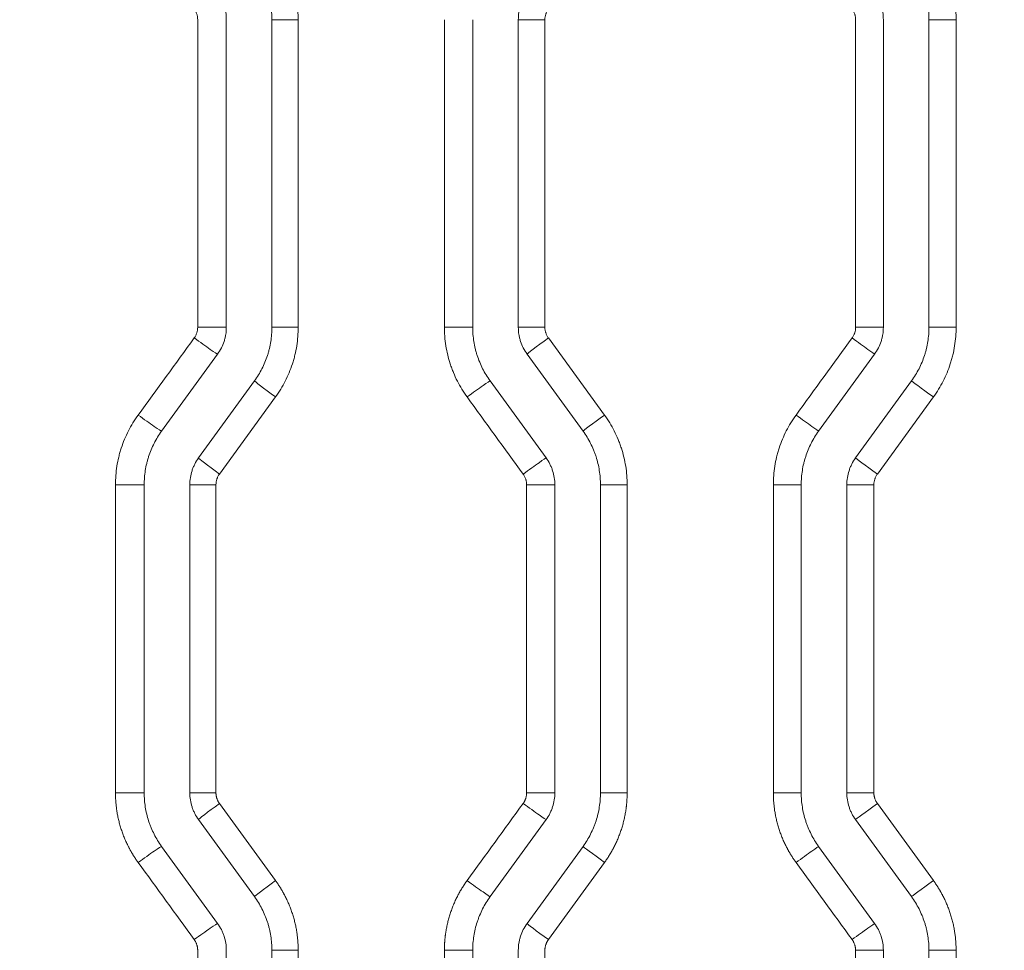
# Model space of a CAD drawing. Header units: millimetres. Extents: x 0 to 594, y 0 to 420.
# Tile 224 of 420: x 268.31 to 273.7, y 312.32 to 317.42. Entities that reach past the tile are written whole.
import ezdxf

# ---------------------------------------------------------------- set-up
doc = ezdxf.new("R2010")
doc.units = ezdxf.units.MM
doc.layers.add('1', color=7, linetype='Continuous', true_color=0xffffff)
doc.styles.add('Arial Unicode MS', font='txt')
doc.dimstyles.get("Standard").update_dxf_attribs({"dimtxt": 0.18, "dimasz": 0.18, "dimexe": 0.18, "dimexo": 0.0625, "dimgap": 0.09, "dimtad": 0, "dimtih": 1, "dimtoh": 1, "dimdec": 4, "dimzin": 0, "dimdsep": 46, "dimtxsty": 'Standard', "dimcen": 0.09, "dimadec": 0, "dimazin": 0, "dimtfac": 1, "dimtdec": 4, "dimtofl": 0, "dimtmove": 0, "dimatfit": 3, "dimfxl": 0, "dimtolj": 1, "dimtzin": 0, "dimarcsym": 0})

# ---------------------------------------------------------------- blocks, each defined once
blk = doc.blocks.new('_U0')
at = {"layer": '1', "color": 18, "lineweight": 13}
for p, q in [((147.6569, 304.1723), (147.6569, 390.192)), ((305.8469, 301.3923), (305.8469, 390.192)), ((147.6569, 388.192), (198.8518, 388.192)), ((305.8469, 388.192), (254.6521, 388.192))]:
    blk.add_line(p, q, dxfattribs=at)
at = {"layer": '1', "color": 18}
for points in [[(147.6569, 388.192), (151.1569, 389.1299), (151.1569, 387.2542)], [(305.8469, 388.192), (302.3469, 387.2542), (302.3469, 389.1299)]]:
    blk.add_solid(points, dxfattribs=at)
at = {"layer": '1', "color": 18, "linetype": 'Continuous', "lineweight": 13, "char_height": 3.5, "attachment_point": 7, "line_spacing_factor": 1.047437, "style": 'Arial Unicode MS'}
for s, insert in [('\\fArial Unicode MS|b0|i0;\\W1.0000;3.16', (200.5373, 385.5562)), ('\\fArial Unicode MS|b0|i0;\\W1.0000;LIFT POINT SPAN', (213.2036, 385.5562))]:
    blk.add_mtext(s, dxfattribs=dict(at, insert=insert))
blk = doc.blocks.new('_U8')
at = {"layer": '1', "color": 18, "lineweight": 13}
for p, q in [((305.8469, 341.6323), (287.0636, 341.6323)), ((289.0636, 341.6323), (289.0636, 254.0957)), ((305.8469, 301.3923), (287.0636, 301.3923)), ((289.0636, 254.0957), (284.0636, 254.0957))]:
    blk.add_line(p, q, dxfattribs=at)
at = {"layer": '1', "color": 18}
for points in [[(289.0636, 341.6323), (290.0014, 338.1323), (288.1258, 338.1323)], [(289.0636, 301.3923), (288.1258, 304.8923), (290.0014, 304.8923)]]:
    blk.add_solid(points, dxfattribs=at)
at = {"layer": '1', "color": 18, "linetype": 'Continuous', "lineweight": 13, "char_height": 3.5, "attachment_point": 7, "line_spacing_factor": 1.047437, "style": 'Arial Unicode MS'}
for s, insert in [('\\fArial Unicode MS|b0|i0;\\W1.0000;0.8', (259.842, 251.4599)), ('\\fArial Unicode MS|b0|i0;\\W1.0000;CTRS', (269.7891, 251.4599)), ('\\fArial Unicode MS|b0|i0;\\W1.0000;AFT LIFT POINTS', (259.842, 244.3979))]:
    blk.add_mtext(s, dxfattribs=dict(at, insert=insert))

msp = doc.modelspace()

# ---------------------------------------------------------------- linework, layer by layer
at = {"layer": '1', "color": 155, "linetype": 'Continuous', "lineweight": 13}
for p, q in [((269.2847, 315.7301), (269.2847, 317.4152)), ((269.4415, 315.7301), (269.4415, 317.4152)), ((269.6915, 315.7301), (269.6915, 317.4152)), ((269.8353, 317.4152), (269.6915, 317.4152)), ((269.8353, 317.4152), (269.8353, 315.7301)), ((270.6365, 315.7301), (270.6365, 317.4152)), ((270.7915, 315.7301), (270.7915, 317.4152)), ((271.0415, 315.7301), (271.0415, 317.4152)), ((271.1872, 317.4152), (271.0415, 317.4152)), ((271.1872, 317.4152), (271.1872, 315.7301)), ((272.8895, 315.7301), (272.8895, 317.4152)), ((273.0415, 315.7301), (273.0415, 317.4152)), ((273.2915, 315.7301), (273.2915, 317.4152)), ((273.4403, 317.4152), (273.2915, 317.4152)), ((273.4403, 317.4152), (273.4403, 315.7301)), ((269.2847, 315.7301), (269.4415, 315.7301)), ((269.8353, 315.7301), (269.6915, 315.7301)), ((270.6365, 315.7301), (270.7915, 315.7301)), ((271.1872, 315.7301), (271.0415, 315.7301)), ((272.8895, 315.7301), (273.0415, 315.7301)), ((273.4403, 315.7301), (273.2915, 315.7301)), ((271.2063, 315.6714), (271.5135, 315.2491)), ((269.087, 315.161), (269.3938, 315.5832)), ((271.396, 315.161), (271.0893, 315.5832)), ((272.687, 315.161), (272.9938, 315.5832)), ((269.2893, 315.014), (269.596, 315.4362)), ((271.1938, 315.014), (270.887, 315.4362)), ((272.8893, 315.014), (273.196, 315.4362)), ((269.711, 315.3481), (269.4039, 314.9259)), ((273.316, 315.3481), (273.0088, 314.9259)), ((268.8342, 314.8671), (268.9915, 314.8671)), ((268.8342, 313.1795), (268.8342, 314.8671)), ((268.9915, 313.1795), (268.9915, 314.8671)), ((269.2415, 313.1795), (269.2415, 314.8671)), ((269.3847, 314.8671), (269.2415, 314.8671)), ((269.3847, 314.8671), (269.3847, 313.1795)), ((271.0871, 314.8671), (271.2415, 314.8671)), ((271.0871, 313.1795), (271.0871, 314.8671)), ((271.2415, 313.1795), (271.2415, 314.8671)), ((271.4915, 313.1795), (271.4915, 314.8671)), ((271.6378, 314.8671), (271.4915, 314.8671)), ((271.6378, 314.8671), (271.6378, 313.1795)), ((272.4389, 314.8671), (272.5915, 314.8671)), ((272.4389, 313.1795), (272.4389, 314.8671)), ((272.5915, 313.1795), (272.5915, 314.8671)), ((272.8415, 313.1795), (272.8415, 314.8671)), ((272.9897, 314.8671), (272.8415, 314.8671)), ((272.9897, 314.8671), (272.9897, 313.1795)), ((268.9915, 313.1795), (268.8342, 313.1795)), ((269.2415, 313.1795), (269.3847, 313.1795)), ((271.2415, 313.1795), (271.0871, 313.1795)), ((271.4915, 313.1795), (271.6378, 313.1795)), ((272.5915, 313.1795), (272.4389, 313.1795)), ((272.8415, 313.1795), (272.9897, 313.1795)), ((269.4039, 313.1208), (269.711, 312.6985)), ((273.0088, 313.1208), (273.316, 312.6985)), ((269.596, 312.6104), (269.2893, 313.0326)), ((270.887, 312.6104), (271.1938, 313.0326)), ((273.196, 312.6104), (272.8893, 313.0326)), ((269.3938, 312.4634), (269.087, 312.8856)), ((271.0893, 312.4634), (271.396, 312.8856)), ((272.9938, 312.4634), (272.687, 312.8856)), ((271.5135, 312.7975), (271.2063, 312.3753)), ((269.2847, 310.6314), (269.2847, 312.3165)), ((269.4415, 310.6314), (269.4415, 312.3165)), ((269.6915, 310.6314), (269.6915, 312.3165)), ((269.6915, 312.3165), (269.8353, 312.3165)), ((269.8353, 312.3165), (269.8353, 310.6314)), ((270.7915, 312.3165), (270.6365, 312.3165)), ((270.6365, 310.6314), (270.6365, 312.3165)), ((270.7915, 310.6314), (270.7915, 312.3165)), ((271.0415, 310.6314), (271.0415, 312.3165)), ((271.1872, 312.3165), (271.1872, 310.6314)), ((273.0415, 312.3165), (272.8895, 312.3165)), ((272.8895, 310.6314), (272.8895, 312.3165)), ((273.0415, 310.6314), (273.0415, 312.3165)), ((273.2915, 310.6314), (273.2915, 312.3165)), ((273.2915, 312.3165), (273.4403, 312.3165)), ((273.4403, 312.3165), (273.4403, 310.6314))]:
    msp.add_line(p, q, dxfattribs=at)
for centre, major_axis, ratio, start_param, end_param in [((269.2726, 315.6714), (-0.1214, 0.0882), 0.027259, 1.533293, 3.104538), ((271.2106, 315.6714), (0.1214, 0.0882), 0.01683, 1.593957, 3.141593), ((272.8724, 315.6714), (-0.1214, 0.0882), 0.007895, 1.55993, 3.131175), ((269.7174, 315.3481), (0.1214, -0.0882), 0.024865, 3.141593, 4.678179), ((270.7657, 315.348), (-0.1214, -0.0882), 0.019223, 3.167596, 4.738841), ((273.3174, 315.3481), (0.1214, -0.0882), 0.005504, 3.141593, 4.704814), ((268.9658, 315.2492), (-0.1214, 0.0882), 0.028911, 1.531023, 3.102268), ((271.5174, 315.2491), (0.1214, 0.0882), 0.01518, 1.591687, 3.141593), ((272.5657, 315.2491), (-0.1214, 0.0882), 0.009544, 1.55766, 3.128906), ((269.4106, 314.9259), (0.1214, -0.0882), 0.026516, 3.141593, 4.675908), ((271.0725, 314.9258), (-0.1214, -0.0882), 0.017573, 3.165327, 4.736572), ((273.0106, 314.9259), (0.1214, -0.0882), 0.007153, 3.141593, 4.702545), ((269.4106, 313.1208), (-0.1214, -0.0882), 0.026516, 4.74887, 6.283185), ((271.0725, 313.1208), (0.1214, -0.0882), 0.017573, 4.688206, 6.259451), ((273.0106, 313.1208), (-0.1214, -0.0882), 0.007153, 4.722233, 6.283185), ((268.9658, 312.7974), (0.1214, 0.0882), 0.028911, 0.039325, 1.61057), ((271.5174, 312.7975), (-0.1214, 0.0882), 0.01518, 0, 1.549905), ((272.5657, 312.7975), (0.1214, 0.0882), 0.009544, 0.012687, 1.583932), ((269.7174, 312.6985), (-0.1214, -0.0882), 0.024865, 4.746599, 6.283185), ((270.7657, 312.6986), (0.1214, -0.0882), 0.019223, 4.685937, 6.257181), ((273.3174, 312.6985), (-0.1214, -0.0882), 0.005504, 4.719964, 6.283185), ((269.2726, 312.3752), (0.1214, 0.0882), 0.027259, 0.037054, 1.608299), ((271.2106, 312.3753), (-0.1214, 0.0882), 0.01683, 0, 1.547636), ((272.8724, 312.3752), (0.1214, 0.0882), 0.007895, 0.010418, 1.581663)]:
    msp.add_ellipse(centre, major_axis=major_axis, ratio=ratio, start_param=start_param, end_param=end_param, dxfattribs=at)
for points, knots in [([(269.711, 317.7973), (269.7211, 317.7834), (269.7306, 317.7692), (269.7484, 317.7402), (269.765, 317.7106), (269.7793, 317.6797), (269.7891, 317.6561), (269.7922, 317.6481), (269.7966, 317.6361), (269.7981, 317.632), (269.8009, 317.6239), (269.8023, 317.6199), (269.8089, 317.5995), (269.8135, 317.5831), (269.8214, 317.5502), (269.828, 317.517), (269.832, 317.4833), (269.8347, 317.4494), (269.8353, 317.4324), (269.8353, 317.4152)], [0, 0, 0, 0, 0.125, 0.125, 0.25, 0.375, 0.375, 0.4375, 0.4375, 0.46875, 0.46875, 0.5, 0.5, 0.625, 0.625, 0.75, 0.875, 0.875, 1, 1, 1, 1]), ([(273.316, 317.7973), (273.3261, 317.7834), (273.3356, 317.7692), (273.3534, 317.7402), (273.37, 317.7105), (273.3842, 317.6797), (273.394, 317.656), (273.3971, 317.6481), (273.4016, 317.636), (273.403, 317.632), (273.4058, 317.6239), (273.4072, 317.6198), (273.4138, 317.5995), (273.4184, 317.5831), (273.4263, 317.5502), (273.4329, 317.5169), (273.4369, 317.4833), (273.4396, 317.4494), (273.4403, 317.4324), (273.4403, 317.4152)], [0, 0, 0, 0, 0.125, 0.125, 0.25, 0.375, 0.375, 0.4375, 0.4375, 0.46875, 0.46875, 0.5, 0.5, 0.625, 0.625, 0.75, 0.875, 0.875, 1, 1, 1, 1]), ([(269.6915, 317.4152), (269.6915, 317.4284), (269.691, 317.4415), (269.6889, 317.4676), (269.6859, 317.4935), (269.6808, 317.519), (269.6747, 317.5444), (269.6712, 317.557), (269.6661, 317.5726), (269.6651, 317.5757), (269.6629, 317.582), (269.6618, 317.5851), (269.6584, 317.5944), (269.656, 317.6005), (269.6485, 317.6186), (269.6375, 317.6424), (269.6247, 317.6652), (269.6111, 317.6875), (269.6038, 317.6984), (269.596, 317.7091)], [0, 0, 0, 0, 0.125, 0.125, 0.25, 0.375, 0.375, 0.5, 0.5, 0.53125, 0.53125, 0.5625, 0.5625, 0.625, 0.625, 0.75, 0.875, 0.875, 1, 1, 1, 1]), ([(273.2915, 317.4152), (273.2915, 317.4284), (273.291, 317.4415), (273.2889, 317.4676), (273.2859, 317.4935), (273.2808, 317.519), (273.2747, 317.5444), (273.2712, 317.557), (273.2661, 317.5726), (273.2651, 317.5757), (273.2629, 317.582), (273.2618, 317.5851), (273.2584, 317.5943), (273.256, 317.6004), (273.2485, 317.6186), (273.2375, 317.6424), (273.2247, 317.6652), (273.2111, 317.6875), (273.2038, 317.6984), (273.196, 317.7091)], [0, 0, 0, 0, 0.125, 0.125, 0.25, 0.375, 0.375, 0.5, 0.5, 0.53125, 0.53125, 0.5625, 0.5625, 0.625, 0.625, 0.75, 0.875, 0.875, 1, 1, 1, 1]), ([(269.4415, 317.4152), (269.4415, 317.4284), (269.4405, 317.4414), (269.4364, 317.4672), (269.4334, 317.4798), (269.4283, 317.4955), (269.4272, 317.4986), (269.4249, 317.5048), (269.4237, 317.5078), (269.42, 317.5169), (269.4172, 317.5229), (269.4084, 317.5403), (269.4015, 317.5515), (269.3938, 317.5622)], [0, 0, 0, 0, 0.25, 0.25, 0.5, 0.5, 0.5625, 0.5625, 0.625, 0.625, 0.75, 0.75, 1, 1, 1, 1]), ([(271.0415, 317.4152), (271.0415, 317.4284), (271.0426, 317.4414), (271.0466, 317.4672), (271.0497, 317.4798), (271.0547, 317.4955), (271.0558, 317.4986), (271.0581, 317.5048), (271.0593, 317.5078), (271.063, 317.5169), (271.0658, 317.5229), (271.0747, 317.5403), (271.0815, 317.5515), (271.0893, 317.5622)], [0, 0, 0, 0, 0.25, 0.25, 0.5, 0.5, 0.5625, 0.5625, 0.625, 0.625, 0.75, 0.75, 1, 1, 1, 1]), ([(273.0415, 317.4152), (273.0415, 317.4284), (273.0405, 317.4414), (273.0364, 317.4672), (273.0334, 317.4798), (273.0283, 317.4955), (273.0272, 317.4986), (273.0249, 317.5048), (273.0238, 317.5078), (273.02, 317.5169), (273.0173, 317.5229), (273.0084, 317.5403), (273.0015, 317.5515), (272.9938, 317.5622)], [0, 0, 0, 0, 0.25, 0.25, 0.5, 0.5, 0.5625, 0.5625, 0.625, 0.625, 0.75, 0.75, 1, 1, 1, 1]), ([(269.2847, 317.4152), (269.2847, 317.4205), (269.2843, 317.4257), (269.2831, 317.4334), (269.2826, 317.436), (269.2814, 317.4411), (269.2806, 317.4437), (269.2782, 317.4511), (269.2762, 317.4559), (269.2727, 317.4629), (269.2707, 317.4663), (269.2686, 317.4696), (269.2672, 317.4718), (269.2664, 317.4729), (269.2656, 317.4739)], [0, 0, 0, 0, 0.25, 0.25, 0.375, 0.375, 0.5, 0.5, 0.75, 0.75, 0.875, 0.9375, 0.9375, 1, 1, 1, 1]), ([(271.2063, 317.474), (271.2032, 317.4697), (271.2005, 317.4653), (271.1969, 317.4583), (271.1953, 317.4547), (271.1938, 317.451), (271.1929, 317.4486), (271.1925, 317.4473), (271.1905, 317.4411), (271.1892, 317.436), (271.1876, 317.4257), (271.1872, 317.4205), (271.1872, 317.4152)], [0, 0, 0, 0, 0.25, 0.25, 0.375, 0.4375, 0.4375, 0.5, 0.5, 0.75, 0.75, 1, 1, 1, 1]), ([(272.8895, 317.4152), (272.8895, 317.4205), (272.8891, 317.4257), (272.8879, 317.4335), (272.8871, 317.4373), (272.8861, 317.4411), (272.8854, 317.4437), (272.885, 317.4449), (272.883, 317.4512), (272.881, 317.456), (272.8774, 317.4629), (272.8762, 317.4652), (272.8734, 317.4697), (272.872, 317.4719), (272.8704, 317.474)], [0, 0, 0, 0, 0.25, 0.25, 0.375, 0.4375, 0.4375, 0.5, 0.5, 0.75, 0.75, 0.875, 0.875, 1, 1, 1, 1]), ([(269.2656, 315.6714), (269.2687, 315.6757), (269.2715, 315.6801), (269.275, 315.6871), (269.2761, 315.6895), (269.2781, 315.6943), (269.279, 315.6968), (269.2815, 315.7043), (269.2839, 315.7144), (269.2847, 315.7249), (269.2847, 315.7301)], [0, 0, 0, 0, 0.25, 0.25, 0.375, 0.375, 0.5, 0.5, 0.75, 1, 1, 1, 1]), ([(269.3938, 315.5832), (269.4015, 315.5939), (269.4083, 315.605), (269.4202, 315.6282), (269.4252, 315.6402), (269.4303, 315.6559), (269.4312, 315.659), (269.433, 315.6654), (269.4338, 315.6686), (269.4361, 315.6781), (269.4374, 315.6845), (269.4405, 315.7039), (269.4415, 315.7169), (269.4415, 315.7301)], [0, 0, 0, 0, 0.25, 0.25, 0.5, 0.5, 0.5625, 0.5625, 0.625, 0.625, 0.75, 0.75, 1, 1, 1, 1]), ([(269.596, 315.4362), (269.6038, 315.4469), (269.6111, 315.4578), (269.6247, 315.4801), (269.6374, 315.5028), (269.6483, 315.5265), (269.6583, 315.5506), (269.6629, 315.5628), (269.668, 315.5785), (269.669, 315.5816), (269.6709, 315.5879), (269.6718, 315.5911), (269.6745, 315.6006), (269.6762, 315.607), (269.6807, 315.6261), (269.6859, 315.6518), (269.6889, 315.6777), (269.691, 315.7038), (269.6915, 315.7169), (269.6915, 315.7301)], [0, 0, 0, 0, 0.125, 0.125, 0.25, 0.375, 0.375, 0.5, 0.5, 0.53125, 0.53125, 0.5625, 0.5625, 0.625, 0.625, 0.75, 0.875, 0.875, 1, 1, 1, 1]), ([(269.8353, 315.7301), (269.8353, 315.713), (269.8347, 315.6959), (269.832, 315.662), (269.828, 315.6282), (269.8213, 315.5949), (269.8153, 315.57), (269.8132, 315.5617), (269.8097, 315.5494), (269.8085, 315.5453), (269.806, 315.5371), (269.8047, 315.533), (269.7981, 315.5126), (269.7922, 315.4967), (269.7791, 315.4654), (269.7649, 315.4346), (269.7484, 315.4051), (269.7306, 315.3761), (269.7211, 315.362), (269.711, 315.3481)], [0, 0, 0, 0, 0.125, 0.125, 0.25, 0.375, 0.375, 0.4375, 0.4375, 0.46875, 0.46875, 0.5, 0.5, 0.625, 0.625, 0.75, 0.875, 0.875, 1, 1, 1, 1]), ([(270.7608, 315.348), (270.7507, 315.3619), (270.7412, 315.3761), (270.7235, 315.4051), (270.7068, 315.4348), (270.6926, 315.4657), (270.6828, 315.4893), (270.6797, 315.4973), (270.6752, 315.5093), (270.6738, 315.5134), (270.671, 315.5215), (270.6696, 315.5255), (270.663, 315.5458), (270.6584, 315.5622), (270.6505, 315.5952), (270.6439, 315.6284), (270.6399, 315.662), (270.6379, 315.6874), (270.6371, 315.7002), (270.6367, 315.713), (270.6366, 315.7216), (270.6365, 315.7258), (270.6365, 315.7301)], [0, 0, 0, 0, 0.125, 0.125, 0.25, 0.375, 0.375, 0.4375, 0.4375, 0.46875, 0.46875, 0.5, 0.5, 0.625, 0.625, 0.75, 0.875, 0.875, 0.9375, 0.96875, 0.96875, 1, 1, 1, 1]), ([(270.887, 315.4362), (270.8793, 315.4469), (270.872, 315.4578), (270.8583, 315.4801), (270.8456, 315.5028), (270.8347, 315.5265), (270.8247, 315.5506), (270.8201, 315.5629), (270.815, 315.5786), (270.814, 315.5817), (270.8121, 315.588), (270.8094, 315.5975), (270.8069, 315.607), (270.8023, 315.6261), (270.7972, 315.6518), (270.7941, 315.6777), (270.792, 315.7038), (270.7915, 315.7169), (270.7915, 315.7301)], [0, 0, 0, 0, 0.125, 0.125, 0.25, 0.375, 0.375, 0.5, 0.5, 0.53125, 0.53125, 0.5625, 0.625, 0.625, 0.75, 0.875, 0.875, 1, 1, 1, 1]), ([(271.0893, 315.5832), (271.0815, 315.5939), (271.0747, 315.605), (271.0629, 315.6282), (271.0579, 315.6403), (271.0528, 315.6559), (271.0518, 315.659), (271.05, 315.6654), (271.0492, 315.6686), (271.0469, 315.6781), (271.0456, 315.6845), (271.0426, 315.7039), (271.0415, 315.7169), (271.0415, 315.7301)], [0, 0, 0, 0, 0.25, 0.25, 0.5, 0.5, 0.5625, 0.5625, 0.625, 0.625, 0.75, 0.75, 1, 1, 1, 1]), ([(271.1872, 315.7301), (271.1872, 315.7249), (271.1876, 315.7196), (271.1888, 315.7119), (271.1896, 315.708), (271.1906, 315.7042), (271.1913, 315.7017), (271.1917, 315.7004), (271.1937, 315.6942), (271.1958, 315.6894), (271.2005, 315.6801), (271.2032, 315.6756), (271.2063, 315.6714)], [0, 0, 0, 0, 0.25, 0.25, 0.375, 0.4375, 0.4375, 0.5, 0.5, 0.75, 0.75, 1, 1, 1, 1]), ([(272.8704, 315.6714), (272.8735, 315.6756), (272.8763, 315.6801), (272.8798, 315.6871), (272.8815, 315.6906), (272.8829, 315.6943), (272.8838, 315.6968), (272.8842, 315.698), (272.8863, 315.7043), (272.8875, 315.7094), (272.8891, 315.7196), (272.8895, 315.7249), (272.8895, 315.7301)], [0, 0, 0, 0, 0.25, 0.25, 0.375, 0.4375, 0.4375, 0.5, 0.5, 0.75, 0.75, 1, 1, 1, 1]), ([(272.9938, 315.5832), (273.0015, 315.5939), (273.0083, 315.605), (273.0202, 315.6282), (273.0252, 315.6403), (273.0303, 315.6559), (273.0312, 315.659), (273.033, 315.6654), (273.0338, 315.6686), (273.0361, 315.6781), (273.0374, 315.6845), (273.0405, 315.7039), (273.0415, 315.7169), (273.0415, 315.7301)], [0, 0, 0, 0, 0.25, 0.25, 0.5, 0.5, 0.5625, 0.5625, 0.625, 0.625, 0.75, 0.75, 1, 1, 1, 1]), ([(273.196, 315.4362), (273.2038, 315.4469), (273.2111, 315.4578), (273.2247, 315.4801), (273.2374, 315.5029), (273.2484, 315.5265), (273.2584, 315.5506), (273.2629, 315.5629), (273.268, 315.5785), (273.269, 315.5816), (273.2709, 315.588), (273.2718, 315.5911), (273.2745, 315.6006), (273.2762, 315.607), (273.2808, 315.6261), (273.2859, 315.6518), (273.2889, 315.6777), (273.291, 315.7038), (273.2915, 315.7169), (273.2915, 315.7301)], [0, 0, 0, 0, 0.125, 0.125, 0.25, 0.375, 0.375, 0.5, 0.5, 0.53125, 0.53125, 0.5625, 0.5625, 0.625, 0.625, 0.75, 0.875, 0.875, 1, 1, 1, 1]), ([(273.4403, 315.7301), (273.4403, 315.713), (273.4396, 315.6959), (273.4369, 315.662), (273.4329, 315.6282), (273.4263, 315.5949), (273.4203, 315.57), (273.4181, 315.5617), (273.4146, 315.5494), (273.4134, 315.5453), (273.4109, 315.5371), (273.4096, 315.533), (273.403, 315.5127), (273.3971, 315.4967), (273.3841, 315.4654), (273.3699, 315.4347), (273.3533, 315.4051), (273.3356, 315.3761), (273.3261, 315.362), (273.316, 315.3481)], [0, 0, 0, 0, 0.125, 0.125, 0.25, 0.375, 0.375, 0.4375, 0.4375, 0.46875, 0.46875, 0.5, 0.5, 0.625, 0.625, 0.75, 0.875, 0.875, 1, 1, 1, 1]), ([(268.8342, 314.8671), (268.8342, 314.8842), (268.8348, 314.9013), (268.8375, 314.9353), (268.8415, 314.969), (268.8482, 315.0023), (268.8542, 315.0272), (268.8563, 315.0355), (268.8598, 315.0478), (268.861, 315.0519), (268.8635, 315.0601), (268.8648, 315.0642), (268.8714, 315.0846), (268.8773, 315.1005), (268.8904, 315.1319), (268.9046, 315.1626), (268.9211, 315.1922), (268.9389, 315.2211), (268.9484, 315.2353), (268.9585, 315.2492)], [0, 0, 0, 0, 0.125, 0.125, 0.25, 0.375, 0.375, 0.4375, 0.4375, 0.46875, 0.46875, 0.5, 0.5, 0.625, 0.625, 0.75, 0.875, 0.875, 1, 1, 1, 1]), ([(271.5135, 315.2491), (271.5236, 315.2353), (271.5331, 315.2211), (271.5509, 315.192), (271.5675, 315.1624), (271.5818, 315.1315), (271.5916, 315.1079), (271.5947, 315.1), (271.5991, 315.0879), (271.6006, 315.0839), (271.6034, 315.0758), (271.6047, 315.0717), (271.6113, 315.0514), (271.6159, 315.035), (271.6239, 315.002), (271.6305, 314.9688), (271.6345, 314.9352), (271.6371, 314.9013), (271.6378, 314.8842), (271.6378, 314.8671)], [0, 0, 0, 0, 0.125, 0.125, 0.25, 0.375, 0.375, 0.4375, 0.4375, 0.46875, 0.46875, 0.5, 0.5, 0.625, 0.625, 0.75, 0.875, 0.875, 1, 1, 1, 1]), ([(272.4389, 314.8671), (272.4389, 314.8842), (272.4396, 314.9013), (272.4423, 314.9352), (272.4463, 314.969), (272.4529, 315.0023), (272.4589, 315.0272), (272.4611, 315.0355), (272.4646, 315.0478), (272.4658, 315.0519), (272.4683, 315.0601), (272.4696, 315.0642), (272.4762, 315.0845), (272.4821, 315.1005), (272.4951, 315.1318), (272.5093, 315.1626), (272.5259, 315.1921), (272.5437, 315.2211), (272.5531, 315.2353), (272.5632, 315.2491)], [0, 0, 0, 0, 0.125, 0.125, 0.25, 0.375, 0.375, 0.4375, 0.4375, 0.46875, 0.46875, 0.5, 0.5, 0.625, 0.625, 0.75, 0.875, 0.875, 1, 1, 1, 1]), ([(268.9915, 314.8671), (268.9915, 314.8803), (268.992, 314.8934), (268.9941, 314.9195), (268.9972, 314.9454), (269.0023, 314.971), (269.0069, 314.9901), (269.0093, 314.9996), (269.0121, 315.0091), (269.014, 315.0154), (269.015, 315.0186), (269.0201, 315.0342), (269.0247, 315.0465), (269.0347, 315.0707), (269.0456, 315.0943), (269.0583, 315.1171), (269.072, 315.1394), (269.0793, 315.1503), (269.087, 315.161)], [0, 0, 0, 0, 0.125, 0.125, 0.25, 0.375, 0.375, 0.4375, 0.46875, 0.46875, 0.5, 0.5, 0.625, 0.625, 0.75, 0.875, 0.875, 1, 1, 1, 1]), ([(271.4915, 314.8671), (271.4915, 314.8803), (271.491, 314.8934), (271.4889, 314.9194), (271.4859, 314.9453), (271.4808, 314.9709), (271.4747, 314.9962), (271.4712, 315.0088), (271.4661, 315.0245), (271.4651, 315.0276), (271.4629, 315.0338), (271.4618, 315.0369), (271.4584, 315.0462), (271.456, 315.0523), (271.4485, 315.0705), (271.4375, 315.0942), (271.4247, 315.117), (271.4111, 315.1394), (271.4038, 315.1503), (271.396, 315.161)], [0, 0, 0, 0, 0.125, 0.125, 0.25, 0.375, 0.375, 0.5, 0.5, 0.53125, 0.53125, 0.5625, 0.5625, 0.625, 0.625, 0.75, 0.875, 0.875, 1, 1, 1, 1]), ([(272.5915, 314.8671), (272.5915, 314.8803), (272.592, 314.8934), (272.5941, 314.9195), (272.5972, 314.9454), (272.6023, 314.971), (272.6068, 314.9901), (272.6093, 314.9996), (272.6121, 315.0091), (272.614, 315.0154), (272.615, 315.0186), (272.6201, 315.0342), (272.6246, 315.0465), (272.6347, 315.0707), (272.6456, 315.0943), (272.6583, 315.1171), (272.672, 315.1394), (272.6793, 315.1503), (272.687, 315.161)], [0, 0, 0, 0, 0.125, 0.125, 0.25, 0.375, 0.375, 0.4375, 0.46875, 0.46875, 0.5, 0.5, 0.625, 0.625, 0.75, 0.875, 0.875, 1, 1, 1, 1]), ([(269.2415, 314.8671), (269.2415, 314.8803), (269.2426, 314.8933), (269.2466, 314.919), (269.2497, 314.9317), (269.2547, 314.9473), (269.2558, 314.9505), (269.2581, 314.9566), (269.2593, 314.9597), (269.263, 314.9688), (269.2658, 314.9747), (269.2747, 314.9922), (269.2815, 315.0033), (269.2893, 315.014)], [0, 0, 0, 0, 0.25, 0.25, 0.5, 0.5, 0.5625, 0.5625, 0.625, 0.625, 0.75, 0.75, 1, 1, 1, 1]), ([(271.2415, 314.8671), (271.2415, 314.8803), (271.2405, 314.8933), (271.2364, 314.919), (271.2334, 314.9317), (271.2283, 314.9473), (271.2272, 314.9505), (271.2249, 314.9566), (271.2238, 314.9597), (271.22, 314.9688), (271.2172, 314.9747), (271.2084, 314.9922), (271.2015, 315.0033), (271.1938, 315.014)], [0, 0, 0, 0, 0.25, 0.25, 0.5, 0.5, 0.5625, 0.5625, 0.625, 0.625, 0.75, 0.75, 1, 1, 1, 1]), ([(272.8415, 314.8671), (272.8415, 314.8803), (272.8426, 314.8933), (272.8466, 314.919), (272.8497, 314.9317), (272.8547, 314.9473), (272.8558, 314.9505), (272.8581, 314.9566), (272.8593, 314.9597), (272.863, 314.9688), (272.8658, 314.9747), (272.8747, 314.9922), (272.8815, 315.0033), (272.8893, 315.014)], [0, 0, 0, 0, 0.25, 0.25, 0.5, 0.5, 0.5625, 0.5625, 0.625, 0.625, 0.75, 0.75, 1, 1, 1, 1]), ([(269.4039, 314.9259), (269.4007, 314.9216), (269.398, 314.9171), (269.3945, 314.9101), (269.3928, 314.9066), (269.3914, 314.9029), (269.3905, 314.9004), (269.39, 314.8992), (269.388, 314.8929), (269.3868, 314.8879), (269.3851, 314.8776), (269.3847, 314.8724), (269.3847, 314.8671)], [0, 0, 0, 0, 0.25, 0.25, 0.375, 0.4375, 0.4375, 0.5, 0.5, 0.75, 0.75, 1, 1, 1, 1]), ([(271.0871, 314.8671), (271.0871, 314.8724), (271.0867, 314.8776), (271.0855, 314.8853), (271.0847, 314.8892), (271.0837, 314.893), (271.083, 314.8955), (271.0826, 314.8968), (271.0806, 314.903), (271.0786, 314.9078), (271.075, 314.9148), (271.0731, 314.9182), (271.071, 314.9215), (271.0695, 314.9237), (271.0688, 314.9248), (271.068, 314.9258)], [0, 0, 0, 0, 0.25, 0.25, 0.375, 0.4375, 0.4375, 0.5, 0.5, 0.75, 0.75, 0.875, 0.9375, 0.9375, 1, 1, 1, 1]), ([(273.0088, 314.9259), (273.0057, 314.9216), (273.0029, 314.9171), (272.9994, 314.9101), (272.9977, 314.9066), (272.9963, 314.9029), (272.9954, 314.9004), (272.995, 314.8992), (272.9929, 314.8929), (272.9917, 314.8879), (272.9901, 314.8776), (272.9897, 314.8724), (272.9897, 314.8671)], [0, 0, 0, 0, 0.25, 0.25, 0.375, 0.4375, 0.4375, 0.5, 0.5, 0.75, 0.75, 1, 1, 1, 1]), ([(268.9585, 312.7974), (268.9573, 312.799), (268.955, 312.8023), (268.9515, 312.8072), (268.9481, 312.8121), (268.9447, 312.8171), (268.9414, 312.8221), (268.9381, 312.8271), (268.9349, 312.8322), (268.9317, 312.8372), (268.9285, 312.8424), (268.9254, 312.8475), (268.9224, 312.8527), (268.9194, 312.8579), (268.9165, 312.8631), (268.9136, 312.8683), (268.9107, 312.8736), (268.9079, 312.8789), (268.9022, 312.8901), (268.8939, 312.9071), (268.8836, 312.9305), (268.8743, 312.9542), (268.866, 312.9783), (268.8585, 313.0027), (268.852, 313.0275), (268.8465, 313.0525), (268.8429, 313.073), (268.8405, 313.089), (268.839, 313.1002), (268.8377, 313.1115), (268.8366, 313.1228), (268.8357, 313.1341), (268.835, 313.1455), (268.8345, 313.1568), (268.8342, 313.1682), (268.8342, 313.1757), (268.8342, 313.1795)], [0, 0, 0, 0, 0.01472, 0.029431, 0.044133, 0.05883, 0.07352, 0.088206, 0.10289, 0.117572, 0.132253, 0.146935, 0.161619, 0.176307, 0.190999, 0.205697, 0.220402, 0.235115, 0.249838, 0.312224, 0.374527, 0.436842, 0.499267, 0.561921, 0.624492, 0.687078, 0.749775, 0.777612, 0.80542, 0.833208, 0.860985, 0.88876, 0.91654, 0.944334, 0.972151, 1, 1, 1, 1]), ([(269.087, 312.8856), (269.0793, 312.8963), (269.072, 312.9072), (269.0583, 312.9295), (269.0456, 312.9523), (269.0346, 312.976), (269.0271, 312.9942), (269.0235, 313.0033), (269.0202, 313.0126), (269.018, 313.0189), (269.017, 313.022), (269.0119, 313.0377), (269.0083, 313.0503), (269.0022, 313.0757), (268.9972, 313.1013), (268.9941, 313.1272), (268.992, 313.1532), (268.9915, 313.1663), (268.9915, 313.1795)], [0, 0, 0, 0, 0.125, 0.125, 0.25, 0.375, 0.375, 0.4375, 0.46875, 0.46875, 0.5, 0.5, 0.625, 0.625, 0.75, 0.875, 0.875, 1, 1, 1, 1]), ([(269.2893, 313.0326), (269.2815, 313.0433), (269.2747, 313.0544), (269.2658, 313.0719), (269.263, 313.0778), (269.2593, 313.0869), (269.2581, 313.09), (269.2558, 313.0962), (269.2547, 313.0993), (269.2497, 313.1149), (269.2466, 313.1276), (269.2426, 313.1533), (269.2415, 313.1663), (269.2415, 313.1795)], [0, 0, 0, 0, 0.25, 0.25, 0.375, 0.375, 0.4375, 0.4375, 0.5, 0.5, 0.75, 0.75, 1, 1, 1, 1]), ([(269.3847, 313.1795), (269.3847, 313.1784), (269.3848, 313.176), (269.385, 313.1726), (269.3853, 313.1691), (269.3857, 313.1656), (269.3862, 313.1622), (269.3869, 313.1588), (269.3877, 313.1554), (269.3886, 313.152), (269.3899, 313.1478), (269.3917, 313.1427), (269.3942, 313.1369), (269.397, 313.1314), (269.4002, 313.1259), (269.4026, 313.1225), (269.4039, 313.1208)], [0, 0, 0, 0, 0.055732, 0.111238, 0.166586, 0.221845, 0.277081, 0.332365, 0.387763, 0.443344, 0.499175, 0.599646, 0.699562, 0.799325, 0.899338, 1, 1, 1, 1]), ([(271.068, 313.1208), (271.0687, 313.1217), (271.07, 313.1236), (271.0719, 313.1266), (271.0737, 313.1295), (271.0754, 313.1326), (271.077, 313.1357), (271.0785, 313.1388), (271.0798, 313.142), (271.0811, 313.1453), (271.0825, 313.1495), (271.084, 313.1546), (271.0854, 313.1608), (271.0864, 313.167), (271.087, 313.1732), (271.0871, 313.1774), (271.0871, 313.1795)], [0, 0, 0, 0, 0.055742, 0.111255, 0.166606, 0.221861, 0.27709, 0.33236, 0.387739, 0.443295, 0.499094, 0.599617, 0.699567, 0.799345, 0.899355, 1, 1, 1, 1]), ([(271.1938, 313.0326), (271.2015, 313.0432), (271.2083, 313.0543), (271.2172, 313.0718), (271.2199, 313.0777), (271.2237, 313.0868), (271.2249, 313.0898), (271.2272, 313.096), (271.2283, 313.0992), (271.2334, 313.1148), (271.2364, 313.1275), (271.2405, 313.1533), (271.2415, 313.1663), (271.2415, 313.1795)], [0, 0, 0, 0, 0.25, 0.25, 0.375, 0.375, 0.4375, 0.4375, 0.5, 0.5, 0.75, 0.75, 1, 1, 1, 1]), ([(271.396, 312.8856), (271.4038, 312.8963), (271.4111, 312.9072), (271.4247, 312.9296), (271.4375, 312.9524), (271.4485, 312.9761), (271.456, 312.9943), (271.4584, 313.0004), (271.4618, 313.0097), (271.4629, 313.0128), (271.4651, 313.019), (271.4661, 313.0221), (271.4712, 313.0378), (271.4747, 313.0504), (271.4808, 313.0758), (271.4859, 313.1013), (271.4889, 313.1272), (271.491, 313.1532), (271.4915, 313.1663), (271.4915, 313.1795)], [0, 0, 0, 0, 0.125, 0.125, 0.25, 0.375, 0.375, 0.4375, 0.4375, 0.46875, 0.46875, 0.5, 0.5, 0.625, 0.625, 0.75, 0.875, 0.875, 1, 1, 1, 1]), ([(271.6378, 313.1795), (271.6378, 313.1775), (271.6378, 313.1735), (271.6377, 313.1675), (271.6376, 313.1615), (271.6374, 313.1555), (271.6371, 313.1495), (271.6368, 313.1435), (271.6365, 313.1375), (271.6361, 313.1316), (271.6356, 313.1256), (271.6351, 313.1196), (271.6345, 313.1136), (271.6338, 313.1077), (271.6331, 313.1017), (271.6324, 313.0958), (271.6316, 313.0898), (271.6307, 313.0839), (271.6288, 313.0715), (271.6255, 313.0528), (271.62, 313.028), (271.6136, 313.0033), (271.6062, 312.9789), (271.5978, 312.9547), (271.5885, 312.9309), (271.5782, 312.9075), (271.5691, 312.8887), (271.5617, 312.8744), (271.5563, 312.8644), (271.5507, 312.8546), (271.5449, 312.8448), (271.539, 312.8351), (271.5329, 312.8255), (271.5266, 312.8161), (271.5201, 312.8067), (271.5157, 312.8006), (271.5135, 312.7975)], [0, 0, 0, 0, 0.014716, 0.029423, 0.044122, 0.058815, 0.073503, 0.088187, 0.102868, 0.117548, 0.132228, 0.146909, 0.161592, 0.176279, 0.19097, 0.205668, 0.220374, 0.235088, 0.249812, 0.312165, 0.374441, 0.436736, 0.499146, 0.561811, 0.624398, 0.687005, 0.749729, 0.777567, 0.805378, 0.83317, 0.860951, 0.888731, 0.916517, 0.944318, 0.972143, 1, 1, 1, 1]), ([(272.5632, 312.7975), (272.5621, 312.7991), (272.5597, 312.8023), (272.5563, 312.8072), (272.5528, 312.8122), (272.5495, 312.8171), (272.5461, 312.8221), (272.5429, 312.8272), (272.5396, 312.8322), (272.5364, 312.8373), (272.5333, 312.8424), (272.5302, 312.8476), (272.5272, 312.8527), (272.5242, 312.8579), (272.5212, 312.8631), (272.5183, 312.8684), (272.5155, 312.8737), (272.5127, 312.879), (272.5069, 312.8901), (272.4986, 312.9072), (272.4884, 312.9305), (272.4791, 312.9542), (272.4707, 312.9783), (272.4633, 313.0028), (272.4568, 313.0275), (272.4513, 313.0525), (272.4476, 313.073), (272.4452, 313.089), (272.4438, 313.1002), (272.4425, 313.1115), (272.4414, 313.1228), (272.4405, 313.1341), (272.4398, 313.1455), (272.4393, 313.1568), (272.439, 313.1682), (272.439, 313.1757), (272.4389, 313.1795)], [0, 0, 0, 0, 0.014718, 0.029427, 0.044128, 0.058823, 0.073512, 0.088197, 0.102879, 0.117559, 0.13224, 0.146921, 0.161604, 0.176291, 0.190982, 0.205679, 0.220384, 0.235097, 0.24982, 0.312186, 0.374472, 0.436771, 0.499181, 0.561847, 0.624432, 0.687031, 0.749743, 0.777583, 0.805395, 0.833187, 0.860967, 0.888745, 0.916529, 0.944327, 0.972148, 1, 1, 1, 1]), ([(272.687, 312.8856), (272.6793, 312.8963), (272.672, 312.9072), (272.6583, 312.9296), (272.6455, 312.9523), (272.6346, 312.9761), (272.6271, 312.9942), (272.6235, 313.0034), (272.6202, 313.0126), (272.618, 313.0189), (272.617, 313.022), (272.6119, 313.0377), (272.6083, 313.0503), (272.6022, 313.0757), (272.5972, 313.1013), (272.5941, 313.1272), (272.592, 313.1532), (272.5915, 313.1663), (272.5915, 313.1795)], [0, 0, 0, 0, 0.125, 0.125, 0.25, 0.375, 0.375, 0.4375, 0.46875, 0.46875, 0.5, 0.5, 0.625, 0.625, 0.75, 0.875, 0.875, 1, 1, 1, 1]), ([(272.8893, 313.0326), (272.8815, 313.0433), (272.8747, 313.0544), (272.8658, 313.0719), (272.863, 313.0778), (272.8593, 313.0869), (272.8581, 313.09), (272.8558, 313.0962), (272.8547, 313.0993), (272.8497, 313.1149), (272.8466, 313.1276), (272.8426, 313.1533), (272.8415, 313.1663), (272.8415, 313.1795)], [0, 0, 0, 0, 0.25, 0.25, 0.375, 0.375, 0.4375, 0.4375, 0.5, 0.5, 0.75, 0.75, 1, 1, 1, 1]), ([(272.9897, 313.1795), (272.9897, 313.1784), (272.9897, 313.176), (272.9899, 313.1726), (272.9902, 313.1691), (272.9906, 313.1656), (272.9912, 313.1622), (272.9918, 313.1588), (272.9926, 313.1554), (272.9935, 313.152), (272.9948, 313.1478), (272.9966, 313.1427), (272.9991, 313.137), (273.002, 313.1314), (273.0052, 313.1259), (273.0076, 313.1225), (273.0088, 313.1208)], [0, 0, 0, 0, 0.055733, 0.11124, 0.166589, 0.221847, 0.277083, 0.332366, 0.387762, 0.443341, 0.499168, 0.59965, 0.699573, 0.799337, 0.899346, 1, 1, 1, 1]), ([(269.711, 312.6985), (269.7122, 312.6969), (269.7146, 312.6937), (269.718, 312.6888), (269.7214, 312.6838), (269.7248, 312.6789), (269.7281, 312.6739), (269.7314, 312.6688), (269.7346, 312.6638), (269.7378, 312.6587), (269.741, 312.6536), (269.7441, 312.6485), (269.7471, 312.6433), (269.7501, 312.6381), (269.753, 312.6329), (269.7559, 312.6276), (269.7588, 312.6223), (269.7616, 312.617), (269.7673, 312.6059), (269.7756, 312.5888), (269.7859, 312.5655), (269.7952, 312.5418), (269.8035, 312.5177), (269.811, 312.4933), (269.8175, 312.4685), (269.823, 312.4435), (269.8266, 312.423), (269.829, 312.407), (269.8305, 312.3958), (269.8318, 312.3845), (269.8329, 312.3732), (269.8338, 312.3619), (269.8345, 312.3506), (269.835, 312.3392), (269.8353, 312.3278), (269.8353, 312.3203), (269.8353, 312.3165)], [0, 0, 0, 0, 0.014718, 0.029428, 0.044129, 0.058823, 0.073512, 0.088197, 0.102879, 0.117559, 0.132239, 0.14692, 0.161603, 0.176289, 0.190979, 0.205676, 0.22038, 0.235092, 0.249813, 0.312176, 0.374455, 0.436748, 0.49915, 0.561823, 0.624412, 0.687016, 0.749732, 0.777573, 0.805386, 0.833179, 0.860961, 0.88874, 0.916525, 0.944324, 0.972146, 1, 1, 1, 1]), ([(270.6365, 312.3165), (270.6365, 312.3185), (270.6365, 312.3225), (270.6366, 312.3285), (270.6368, 312.3345), (270.637, 312.3405), (270.6372, 312.3465), (270.6375, 312.3525), (270.6379, 312.3585), (270.6383, 312.3645), (270.6388, 312.3704), (270.6393, 312.3764), (270.6399, 312.3824), (270.6405, 312.3884), (270.6412, 312.3943), (270.6419, 312.4003), (270.6427, 312.4062), (270.6436, 312.4122), (270.6455, 312.4245), (270.6488, 312.4432), (270.6543, 312.4681), (270.6607, 312.4927), (270.6681, 312.5171), (270.6765, 312.5413), (270.6858, 312.5651), (270.6961, 312.5886), (270.7052, 312.6073), (270.7127, 312.6216), (270.7181, 312.6316), (270.7237, 312.6415), (270.7294, 312.6513), (270.7354, 312.6609), (270.7415, 312.6705), (270.7478, 312.68), (270.7542, 312.6893), (270.7586, 312.6955), (270.7608, 312.6986)], [0, 0, 0, 0, 0.014718, 0.029427, 0.044129, 0.058824, 0.073514, 0.0882, 0.102883, 0.117565, 0.132247, 0.14693, 0.161615, 0.176304, 0.190998, 0.205698, 0.220406, 0.235122, 0.249848, 0.312186, 0.374447, 0.436726, 0.49912, 0.56179, 0.624382, 0.686995, 0.749726, 0.777564, 0.805374, 0.833166, 0.860947, 0.888727, 0.916514, 0.944316, 0.972142, 1, 1, 1, 1]), ([(273.316, 312.6985), (273.3171, 312.6969), (273.3195, 312.6937), (273.323, 312.6888), (273.3264, 312.6838), (273.3298, 312.6789), (273.3331, 312.6739), (273.3364, 312.6688), (273.3396, 312.6638), (273.3428, 312.6587), (273.3459, 312.6536), (273.349, 312.6485), (273.352, 312.6433), (273.355, 312.6381), (273.358, 312.6329), (273.3609, 312.6276), (273.3637, 312.6223), (273.3665, 312.617), (273.3723, 312.6059), (273.3806, 312.5888), (273.3908, 312.5655), (273.4001, 312.5418), (273.4085, 312.5177), (273.4159, 312.4933), (273.4224, 312.4685), (273.4279, 312.4435), (273.4316, 312.423), (273.434, 312.407), (273.4355, 312.3958), (273.4367, 312.3845), (273.4378, 312.3732), (273.4387, 312.3619), (273.4394, 312.3506), (273.4399, 312.3392), (273.4402, 312.3278), (273.4403, 312.3203), (273.4403, 312.3165)], [0, 0, 0, 0, 0.014718, 0.029426, 0.044127, 0.05882, 0.073509, 0.088194, 0.102875, 0.117555, 0.132235, 0.146916, 0.161599, 0.176285, 0.190976, 0.205673, 0.220377, 0.23509, 0.249812, 0.312171, 0.374449, 0.436741, 0.499144, 0.561816, 0.624406, 0.687011, 0.749729, 0.777571, 0.805384, 0.833177, 0.860959, 0.888739, 0.916524, 0.944324, 0.972146, 1, 1, 1, 1]), ([(269.6915, 312.3165), (269.6915, 312.3297), (269.691, 312.3428), (269.6889, 312.3689), (269.6859, 312.3949), (269.6807, 312.4205), (269.6762, 312.4396), (269.6745, 312.446), (269.6718, 312.4555), (269.6709, 312.4587), (269.669, 312.465), (269.668, 312.4681), (269.6629, 312.4838), (269.6583, 312.496), (269.6483, 312.5201), (269.6374, 312.5438), (269.6247, 312.5665), (269.6111, 312.5888), (269.6038, 312.5997), (269.596, 312.6104)], [0, 0, 0, 0, 0.125, 0.125, 0.25, 0.375, 0.375, 0.4375, 0.4375, 0.46875, 0.46875, 0.5, 0.5, 0.625, 0.625, 0.75, 0.875, 0.875, 1, 1, 1, 1]), ([(270.7915, 312.3165), (270.7915, 312.3297), (270.792, 312.3427), (270.7941, 312.3688), (270.7972, 312.3947), (270.8022, 312.4202), (270.8083, 312.4456), (270.8119, 312.4583), (270.8169, 312.4739), (270.818, 312.4771), (270.8202, 312.4833), (270.8235, 312.4926), (270.8271, 312.5018), (270.8346, 312.5199), (270.8455, 312.5436), (270.8583, 312.5664), (270.872, 312.5888), (270.8792, 312.5997), (270.887, 312.6104)], [0, 0, 0, 0, 0.125, 0.125, 0.25, 0.375, 0.375, 0.5, 0.5, 0.53125, 0.53125, 0.5625, 0.625, 0.625, 0.75, 0.875, 0.875, 1, 1, 1, 1]), ([(273.2915, 312.3165), (273.2915, 312.3297), (273.291, 312.3428), (273.2889, 312.3689), (273.2859, 312.3948), (273.2808, 312.4205), (273.2762, 312.4396), (273.2745, 312.446), (273.2718, 312.4555), (273.2709, 312.4587), (273.269, 312.465), (273.268, 312.4681), (273.2629, 312.4837), (273.2584, 312.496), (273.2484, 312.5201), (273.2374, 312.5438), (273.2247, 312.5665), (273.2111, 312.5888), (273.2038, 312.5997), (273.196, 312.6104)], [0, 0, 0, 0, 0.125, 0.125, 0.25, 0.375, 0.375, 0.4375, 0.4375, 0.46875, 0.46875, 0.5, 0.5, 0.625, 0.625, 0.75, 0.875, 0.875, 1, 1, 1, 1]), ([(269.4415, 312.3165), (269.4415, 312.3297), (269.4405, 312.3427), (269.4364, 312.3684), (269.4334, 312.3811), (269.4283, 312.3967), (269.4272, 312.3999), (269.4249, 312.406), (269.4237, 312.4091), (269.42, 312.4182), (269.4172, 312.4241), (269.4084, 312.4416), (269.4015, 312.4527), (269.3938, 312.4634)], [0, 0, 0, 0, 0.25, 0.25, 0.5, 0.5, 0.5625, 0.5625, 0.625, 0.625, 0.75, 0.75, 1, 1, 1, 1]), ([(271.0415, 312.3165), (271.0415, 312.3297), (271.0426, 312.3427), (271.0456, 312.3621), (271.0469, 312.3685), (271.0492, 312.3781), (271.05, 312.3812), (271.0518, 312.3876), (271.0528, 312.3907), (271.0579, 312.4064), (271.0629, 312.4184), (271.0747, 312.4416), (271.0815, 312.4527), (271.0893, 312.4634)], [0, 0, 0, 0, 0.25, 0.25, 0.375, 0.375, 0.4375, 0.4375, 0.5, 0.5, 0.75, 0.75, 1, 1, 1, 1]), ([(273.0415, 312.3165), (273.0415, 312.3297), (273.0405, 312.3427), (273.0364, 312.3684), (273.0334, 312.3811), (273.0283, 312.3967), (273.0272, 312.3999), (273.0249, 312.406), (273.0238, 312.4091), (273.02, 312.4182), (273.0173, 312.4241), (273.0084, 312.4416), (273.0015, 312.4527), (272.9938, 312.4634)], [0, 0, 0, 0, 0.25, 0.25, 0.5, 0.5, 0.5625, 0.5625, 0.625, 0.625, 0.75, 0.75, 1, 1, 1, 1]), ([(269.2847, 312.3165), (269.2847, 312.3176), (269.2847, 312.32), (269.2845, 312.3235), (269.2842, 312.3269), (269.2838, 312.3304), (269.2833, 312.3338), (269.2826, 312.3372), (269.2818, 312.3406), (269.2809, 312.344), (269.2796, 312.3482), (269.2778, 312.3533), (269.2753, 312.359), (269.2724, 312.3646), (269.2693, 312.37), (269.2668, 312.3735), (269.2656, 312.3752)], [0, 0, 0, 0, 0.055809, 0.111392, 0.166817, 0.222152, 0.277466, 0.332829, 0.388307, 0.44397, 0.499884, 0.600197, 0.699965, 0.799588, 0.899467, 1, 1, 1, 1]), ([(271.2063, 312.3753), (271.2056, 312.3743), (271.2043, 312.3724), (271.2024, 312.3695), (271.2006, 312.3665), (271.1989, 312.3635), (271.1973, 312.3604), (271.1959, 312.3572), (271.1945, 312.354), (271.1932, 312.3507), (271.1918, 312.3466), (271.1903, 312.3414), (271.1889, 312.3353), (271.1879, 312.3291), (271.1873, 312.3228), (271.1872, 312.3186), (271.1872, 312.3165)], [0, 0, 0, 0, 0.055747, 0.111265, 0.166622, 0.221885, 0.277122, 0.332401, 0.387791, 0.443358, 0.499171, 0.599675, 0.699608, 0.799371, 0.899368, 1, 1, 1, 1]), ([(272.8895, 312.3165), (272.8895, 312.3176), (272.8895, 312.32), (272.8893, 312.3235), (272.889, 312.3269), (272.8886, 312.3304), (272.8881, 312.3338), (272.8874, 312.3372), (272.8866, 312.3406), (272.8857, 312.344), (272.8844, 312.3482), (272.8826, 312.3533), (272.8801, 312.3591), (272.8772, 312.3647), (272.874, 312.3701), (272.8716, 312.3735), (272.8704, 312.3752)], [0, 0, 0, 0, 0.055753, 0.11128, 0.166648, 0.221926, 0.277182, 0.332485, 0.387901, 0.443499, 0.499347, 0.599792, 0.699679, 0.799408, 0.899382, 1, 1, 1, 1])]:
    msp.add_open_spline(points, degree=3, knots=knots, dxfattribs=at)
for points in [[(268.9585, 315.2492), (269.0609, 315.3899), (269.1632, 315.5307), (269.2656, 315.6714)], [(272.5632, 315.2491), (272.6656, 315.3899), (272.768, 315.5306), (272.8704, 315.6714)], [(271.068, 314.9258), (270.9656, 315.0666), (270.8632, 315.2073), (270.7608, 315.348)], [(270.7608, 312.6986), (270.8632, 312.8393), (270.9656, 312.98), (271.068, 313.1208)], [(269.2656, 312.3752), (269.1632, 312.5159), (269.0609, 312.6567), (268.9585, 312.7974)], [(272.8704, 312.3752), (272.768, 312.516), (272.6656, 312.6567), (272.5632, 312.7975)]]:
    msp.add_open_spline(points, degree=3, dxfattribs=at)

# ---------------------------------------------------------------- dimensions: what is measured, and where the dimension line sits
at = {"layer": '1', "color": 18, "linetype": 'Continuous', "lineweight": 13}
dim = msp.add_linear_dim(base=(305.8469, 388.192), p1=(147.6569, 304.1723), p2=(305.8469, 301.3923), text=' <> \\fArial Unicode MS|b0|i0;\\C18;{\\H1.00x;\\fArial Unicode MS|b0|i0;LIFT POINT SPAN\\fArial Unicode MS|b0|i0;}\\C18;', dimstyle='Standard', override={"dimtxt": 3.5, "dimasz": 3.5, "dimexe": 2, "dimexo": 0, "dimgap": 1.5, "dimtih": 1, "dimtoh": 1, "dimdec": 2, "dimlfac": 0.02, "dimdsep": 46, "dimlunit": 2, "dimtxsty": 'Arial Unicode MS', "dimsah": 1, "dimse1": 0, "dimse2": 0, "dimsd1": 0, "dimsd2": 0, "dimclrd": 18, "dimclre": 18, "dimclrt": 18, "dimtol": 0, "dimtm": -0.1, "dimtfac": 1, "dimtdec": 2, "dimtofl": 1, "dimtmove": 0, "dimlwd": 13, "dimlwe": 13}, dxfattribs=at)
dim.commit()
dim.dimension.update_dxf_attribs({"geometry": '_U0', "text_midpoint": (226.7519, 388.192), "dimtype": 160})
dim = msp.add_linear_dim(base=(289.0636, 301.3923), p1=(305.8469, 341.6323), p2=(305.8469, 301.3923), angle=90, text=' <> \\fArial Unicode MS|b0|i0;\\C18;{\\H1.00x;\\fArial Unicode MS|b0|i0;CTRS\\fArial Unicode MS|b0|i0;}\\C18;\\P\\fArial Unicode MS|b0|i0;\\C18;{\\H1.00x;\\fArial Unicode MS|b0|i0;AFT LIFT POINTS\\fArial Unicode MS|b0|i0;}\\C18;', dimstyle='Standard', override={"dimtxt": 3.5, "dimasz": 3.5, "dimexe": 2, "dimexo": 0, "dimgap": 1.5, "dimtih": 1, "dimtoh": 1, "dimdec": 1, "dimlfac": 0.02, "dimdsep": 46, "dimlunit": 2, "dimtxsty": 'Arial Unicode MS', "dimsah": 1, "dimse1": 0, "dimse2": 0, "dimsd1": 0, "dimsd2": 0, "dimclrd": 18, "dimclre": 18, "dimclrt": 18, "dimtol": 0, "dimtm": -0.1, "dimtfac": 1, "dimtdec": 2, "dimtofl": 1, "dimtmove": 1, "dimlwd": 13, "dimlwe": 13}, dxfattribs=at)
dim.commit()
dim.dimension.update_dxf_attribs({"geometry": '_U8', "text_midpoint": (279.4955, 250.5874), "dimtype": 160})

doc.saveas('drawing.dxf')
